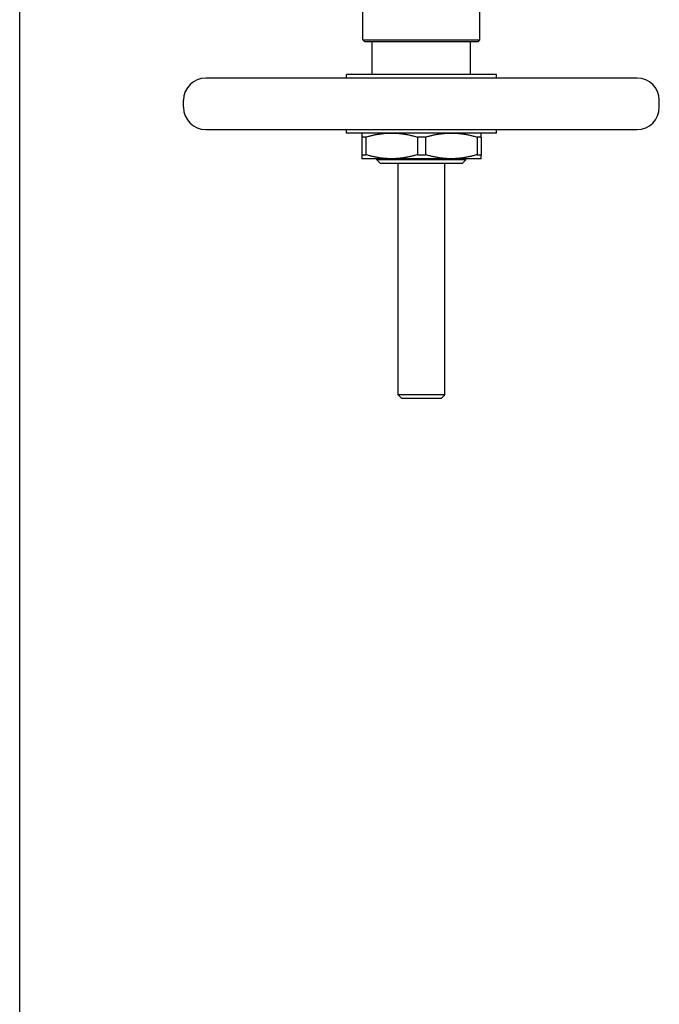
# Model space of a CAD drawing. Header units: inches. Extents: x 18 to 846, y -67 to 561.
# Tile 631 of 656: x 491 to 501, y 510 to 527. Entities that reach past the tile are written whole.
import ezdxf

# ---------------------------------------------------------------- set-up
doc = ezdxf.new("R2010")
doc.units = ezdxf.units.IN
doc.header["$LTSCALE"] = 24
doc.header["$MEASUREMENT"] = 0
doc.layers.add('Visible (ANSI)', color=7, linetype='Continuous', lineweight=30)

msp = doc.modelspace()

# ---------------------------------------------------------------- linework, layer by layer
at = {"layer": 'Visible (ANSI)'}
for p, q in [((490.67843, 414.00673), (490.67843, 534.92302)), ((496.44918, 526.58129), (496.44918, 527.9211)), ((498.41768, 526.58129), (498.41768, 527.9211)), ((496.44918, 526.58129), (498.41768, 526.58129)), ((496.48043, 526.55004), (496.44918, 526.58129)), ((498.38643, 526.55004), (496.48043, 526.55004)), ((496.60666, 525.99886), (496.60666, 526.55004)), ((498.2602, 525.99886), (498.2602, 526.55004)), ((498.38643, 526.55004), (498.41768, 526.58129)), ((501.05941, 525.9398), (493.80744, 525.9398)), ((498.69327, 525.99886), (496.17359, 525.99886)), ((496.17359, 525.9398), (496.17359, 525.99886)), ((498.69327, 525.9398), (498.69327, 525.99886)), ((493.43343, 525.44768), (493.43343, 525.56579)), ((501.43343, 525.44768), (501.43343, 525.56579)), ((493.80744, 525.07366), (501.05941, 525.07366)), ((496.17359, 525.0146), (496.17359, 525.07366)), ((498.69327, 525.0146), (498.69327, 525.07366)), ((498.69327, 525.0146), (496.17359, 525.0146)), ((496.42949, 524.94641), (496.42949, 524.64972)), ((496.4975, 524.94641), (496.42949, 524.94641)), ((496.4975, 524.94641), (496.4975, 524.64972)), ((497.36543, 524.94641), (497.36543, 524.64972)), ((497.50143, 524.94641), (497.36543, 524.94641)), ((497.50143, 524.94641), (497.50143, 524.64972)), ((498.43737, 524.94641), (498.36936, 524.94641)), ((498.36936, 524.94641), (498.36936, 524.64972)), ((498.43737, 524.94641), (498.43737, 524.64972)), ((496.42949, 524.64972), (496.4975, 524.64972)), ((496.93146, 524.58153), (496.42949, 524.58153)), ((496.6854, 524.56529), (496.6854, 524.58153)), ((498.18146, 524.56529), (496.6854, 524.56529)), ((496.7479, 524.50279), (496.6854, 524.56529)), ((497.9354, 524.58153), (496.93146, 524.58153)), ((497.36543, 524.64972), (497.50143, 524.64972)), ((498.43737, 524.58153), (497.9354, 524.58153)), ((498.11896, 524.50279), (498.18146, 524.56529)), ((498.18146, 524.56529), (498.18146, 524.58153)), ((498.36936, 524.64972), (498.43737, 524.64972)), ((498.11896, 524.50279), (496.7479, 524.50279)), ((497.03973, 520.60923), (497.03973, 524.50279)), ((497.82713, 520.60923), (497.82713, 524.50279)), ((497.82713, 520.60923), (497.03973, 520.60923)), ((497.10223, 520.54673), (497.03973, 520.60923)), ((497.76463, 520.54673), (497.82713, 520.60923)), ((497.76463, 520.54673), (497.10223, 520.54673))]:
    msp.add_line(p, q, dxfattribs=at)
for centre, start, end in [((493.80744, 525.56579), 90, 180), ((501.05941, 525.56579), 0, 90), ((493.80744, 525.44768), 180, 270), ((501.05941, 525.44768), 270, 0)]:
    msp.add_arc(centre, 0.37402, start, end, dxfattribs=at)
for points, weights in [([(496.42949, 525.0146), (496.42949, 525.0146), (496.42949, 524.94641)], [1, 1.03775343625, 1.0171026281]), ([(496.4975, 524.94641), (496.72653, 525.0146), (496.93146, 525.0146)], [1.0171026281, 1.03775343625, 1]), ([(496.93146, 525.0146), (497.13639, 525.0146), (497.36543, 524.94641)], [1, 1.03775343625, 1.0171026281]), ([(497.50143, 524.94641), (497.73047, 525.0146), (497.9354, 525.0146)], [1.0171026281, 1.03775343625, 1]), ([(497.9354, 525.0146), (498.14033, 525.0146), (498.36936, 524.94641)], [1, 1.03775343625, 1.0171026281]), ([(498.43737, 524.94641), (498.43737, 525.0146), (498.43737, 525.0146)], [1.0171026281, 1.03775343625, 1]), ([(496.42949, 524.64972), (496.42949, 524.58153), (496.42949, 524.58153)], [1.0171026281, 1.03775343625, 1]), ([(496.93146, 524.58153), (496.72653, 524.58153), (496.4975, 524.64972)], [1, 1.03775343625, 1.0171026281]), ([(497.36543, 524.64972), (497.13639, 524.58153), (496.93146, 524.58153)], [1.0171026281, 1.03775343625, 1]), ([(497.9354, 524.58153), (497.73047, 524.58153), (497.50143, 524.64972)], [1, 1.03775343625, 1.0171026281]), ([(498.36936, 524.64972), (498.14033, 524.58153), (497.9354, 524.58153)], [1.0171026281, 1.03775343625, 1]), ([(498.43737, 524.58153), (498.43737, 524.58153), (498.43737, 524.64972)], [1, 1.03775343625, 1.0171026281])]:
    msp.add_rational_spline(points, weights, degree=2, dxfattribs=at)

doc.saveas('drawing.dxf')
